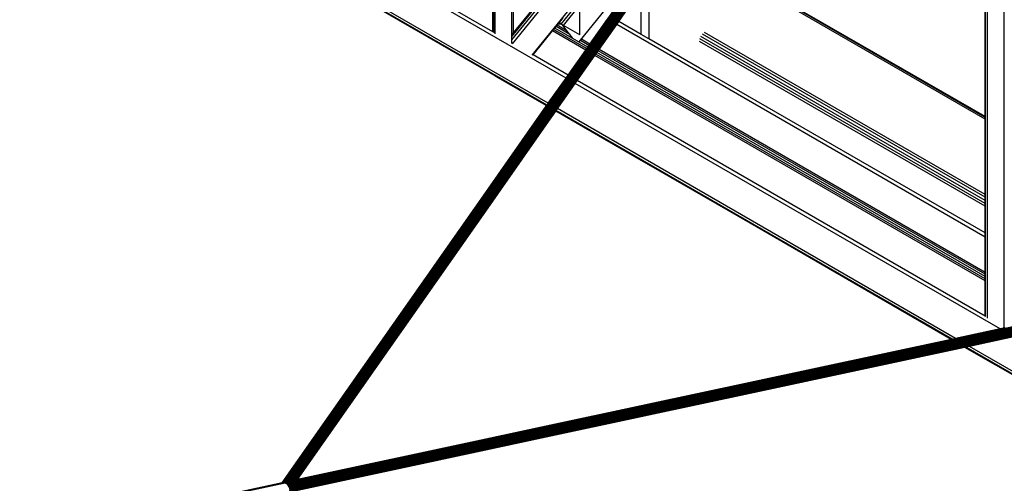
# Model space of a CAD drawing. Header units: millimetres. Extents: x 10 to 1250, y -62 to 528.
# Tile 723 of 909: x 619.129 to 620.235, y 520.286 to 520.807. Entities that reach past the tile are written whole.
import ezdxf

# ---------------------------------------------------------------- set-up
doc = ezdxf.new("R2010")
doc.units = ezdxf.units.MM
doc.header["$LTSCALE"] = 0.05

msp = doc.modelspace()

# ---------------------------------------------------------------- linework, layer by layer
at = {"color": 8}
for p, q in [((619.4236, 520.2869), (620.2255, 521.4296)), ((619.4238, 520.2869), (620.2259, 521.4299)), ((619.4242, 520.287), (620.2263, 521.43)), ((619.4247, 520.2871), (620.2268, 521.4301)), ((619.4252, 520.2871), (620.2273, 521.4301)), ((619.4257, 520.287), (620.2278, 521.43)), ((619.4263, 520.2868), (620.2283, 521.4299)), ((619.4268, 520.2866), (620.2289, 521.4296)), ((619.4274, 520.2862), (620.2295, 521.4293)), ((619.4286, 520.2866), (620.2301, 521.4288)), ((619.43, 520.2874), (620.2306, 521.4284)), ((619.4314, 520.2881), (620.2311, 521.4278)), ((619.4326, 520.2885), (620.2317, 521.4272)), ((619.4338, 520.2889), (620.2321, 521.4266)), ((619.435, 520.2893), (620.2325, 521.4259)), ((619.436, 520.2895), (620.2329, 521.4252)), ((619.4369, 520.2897), (620.2332, 521.4245)), ((619.4378, 520.2899), (620.2335, 521.4238)), ((619.4385, 520.2901), (620.2336, 521.4231)), ((619.4392, 520.2902), (620.2337, 521.4225)), ((619.4398, 520.2903), (620.2338, 521.4218)), ((619.4402, 520.2904), (620.2337, 521.4212)), ((619.4406, 520.2905), (620.2336, 521.4207)), ((619.6819, 520.7847), (620.1936, 521.4146)), ((619.6836, 520.7906), (620.1917, 521.4159)), ((619.6825, 520.7802), (620.1963, 521.4127)), ((620.2165, 520.472), (620.2165, 521.396)), ((620.2351, 520.4612), (620.2351, 521.3858)), ((619.7047, 520.7675), (620.1165, 521.2743)), ((619.7374, 520.8024), (620.0886, 521.2346)), ((620.2137, 520.6983), (620.2137, 521.2232)), ((620.2144, 520.6978), (620.2144, 521.2239)), ((619.6819, 520.7902), (619.6819, 521.1336)), ((619.6836, 520.7923), (619.6836, 521.1346)), ((619.7427, 520.7416), (619.3728, 520.9551)), ((619.6604, 520.7937), (619.3768, 520.9575)), ((619.6577, 520.7471), (619.3351, 520.9334)), ((619.7214, 520.7113), (619.3359, 520.9339)), ((619.7228, 520.7134), (619.3384, 520.9353)), ((619.7574, 520.7824), (619.8596, 520.9082)), ((619.8359, 520.8536), (619.8359, 520.7857)), ((620.2137, 520.6983), (619.9496, 520.8507)), ((620.2137, 520.6975), (619.9496, 520.85)), ((619.6836, 520.7923), (619.7294, 520.8487)), ((619.802, 520.8053), (619.8272, 520.8413)), ((619.8272, 520.7907), (619.8272, 520.8413)), ((620.2137, 520.6955), (619.9496, 520.848)), ((619.6604, 520.7937), (619.6604, 520.8334)), ((619.6612, 520.7933), (619.6612, 520.833)), ((619.6628, 520.7924), (619.6628, 520.832)), ((619.6632, 520.7921), (619.6632, 520.8318)), ((619.7398, 520.8008), (619.7583, 520.8236)), ((619.7583, 520.7901), (619.7583, 520.8236)), ((619.7349, 520.8036), (619.7373, 520.8064)), ((619.7373, 520.8064), (619.7396, 520.8093)), ((619.7373, 520.8064), (619.7373, 520.8065)), ((619.7694, 520.7798), (619.7893, 520.808)), ((619.7997, 520.802), (619.802, 520.8053)), ((619.8272, 520.7907), (619.802, 520.8053)), ((619.6611, 520.7934), (619.6604, 520.7937)), ((619.7057, 520.7676), (619.7276, 520.7946)), ((619.7276, 520.7946), (619.7288, 520.7961)), ((619.7648, 520.7731), (619.7276, 520.7946)), ((619.7288, 520.7961), (619.7302, 520.7978)), ((619.7659, 520.7747), (619.7288, 520.7961)), ((619.7302, 520.7978), (619.7316, 520.7995)), ((619.7671, 520.7765), (619.7302, 520.7978)), ((619.7316, 520.7995), (619.7328, 520.801)), ((619.7469, 520.7906), (619.7316, 520.7995)), ((619.7328, 520.801), (619.7336, 520.802)), ((619.744, 520.7945), (619.7328, 520.801)), ((619.7336, 520.802), (619.7345, 520.8031)), ((619.7345, 520.8021), (619.7336, 520.802)), ((619.7345, 520.8031), (619.7349, 520.8036)), ((619.7345, 520.8021), (619.7345, 520.8031)), ((619.7373, 520.8018), (619.7345, 520.8021)), ((619.7373, 520.8025), (619.7349, 520.8036)), ((619.7373, 520.8018), (619.7373, 520.8025)), ((619.7374, 520.8024), (619.7373, 520.8025)), ((619.7386, 520.8013), (619.7373, 520.8018)), ((619.7386, 520.8013), (619.7374, 520.8024)), ((619.7395, 520.8004), (619.7386, 520.8013)), ((619.7395, 520.8004), (619.7398, 520.8008)), ((619.744, 520.7945), (619.7395, 520.8004)), ((619.7583, 520.7901), (619.7398, 520.8008)), ((619.7469, 520.7906), (619.744, 520.7945)), ((619.7799, 520.7738), (619.7997, 520.802)), ((620.2137, 520.563), (619.7997, 520.802)), ((619.6612, 520.7932), (619.6612, 520.7933)), ((619.6628, 520.7924), (619.6612, 520.7933)), ((619.6632, 520.7921), (619.6628, 520.7924)), ((619.6632, 520.7914), (619.6632, 520.7921)), ((619.6819, 520.7902), (619.6836, 520.7923)), ((619.6819, 520.7885), (619.6836, 520.7906)), ((619.6819, 520.7885), (619.6819, 520.7902)), ((619.6819, 520.7847), (619.6819, 520.7885)), ((619.6819, 520.7807), (619.6819, 520.7847)), ((619.6836, 520.7906), (619.6836, 520.7923)), ((619.6836, 520.7898), (619.6836, 520.7906)), ((619.7498, 520.7868), (619.7469, 520.7906)), ((619.7684, 520.7783), (619.7588, 520.7838)), ((619.7694, 520.7798), (619.7601, 520.7852)), ((619.8359, 520.7857), (619.8272, 520.7907)), ((619.8927, 520.7529), (619.8359, 520.7857)), ((620.2137, 520.5976), (619.8927, 520.7828)), ((620.2137, 520.6006), (619.8932, 520.7856)), ((620.2137, 520.6041), (619.8944, 520.7884)), ((620.2137, 520.6077), (619.8963, 520.7909)), ((620.2137, 520.6107), (619.8984, 520.7927)), ((619.6819, 520.7806), (619.6819, 520.7807)), ((619.745, 520.7449), (619.7648, 520.7731)), ((619.7648, 520.7731), (619.7659, 520.7747)), ((619.7659, 520.7747), (619.7671, 520.7765)), ((619.7671, 520.7765), (619.7684, 520.7783)), ((619.7684, 520.7783), (619.7694, 520.7798)), ((619.7775, 520.7704), (619.7788, 520.7722)), ((619.7788, 520.7722), (619.7799, 520.7738)), ((620.2137, 520.5212), (619.7788, 520.7722)), ((620.2137, 520.5233), (619.7799, 520.7738)), ((619.7057, 520.7676), (619.7053, 520.7678)), ((619.745, 520.7449), (619.7057, 520.7676)), ((619.7554, 520.7389), (619.7752, 520.7671)), ((619.7752, 520.7671), (619.7763, 520.7686)), ((620.2137, 520.514), (619.7752, 520.7671)), ((619.7763, 520.7686), (619.7775, 520.7704)), ((620.2137, 520.5161), (619.7763, 520.7686)), ((620.2137, 520.5186), (619.7775, 520.7704)), ((620.2137, 520.5676), (619.8927, 520.7529)), ((619.6664, 520.7421), (619.6577, 520.7471)), ((619.7205, 520.7109), (619.6664, 520.7421)), ((619.7228, 520.7134), (619.7427, 520.7416)), ((619.7427, 520.7416), (619.745, 520.7449)), ((619.7531, 520.7356), (619.7554, 520.7389)), ((620.2137, 520.4743), (619.7554, 520.7389)), ((619.7333, 520.7073), (619.7531, 520.7356)), ((620.2307, 520.4598), (619.7531, 520.7356)), ((619.6664, 520.6329), (619.7205, 520.71)), ((619.7205, 520.71), (619.7205, 520.7109)), ((619.7209, 520.7106), (619.7205, 520.7109)), ((619.7205, 520.71), (619.7209, 520.7106)), ((619.7209, 520.7106), (619.7214, 520.7113)), ((619.7214, 520.7113), (619.7228, 520.7134)), ((619.7313, 520.7046), (619.7318, 520.7053)), ((619.7318, 520.7053), (619.7333, 520.7073)), ((620.177, 520.4483), (619.7318, 520.7053)), ((620.1806, 520.4491), (619.7333, 520.7073)), ((619.7205, 520.6891), (619.7313, 520.7046)), ((619.8272, 520.6492), (619.7313, 520.7046)), ((620.2144, 520.6978), (620.2137, 520.6983)), ((620.2137, 520.6975), (620.2137, 520.6983)), ((620.2144, 520.6971), (620.2137, 520.6975)), ((620.2137, 520.6955), (620.2137, 520.6975)), ((620.2144, 520.6951), (620.2137, 520.6955)), ((620.2137, 520.6107), (620.2137, 520.6955)), ((620.2144, 520.6971), (620.2144, 520.6978)), ((620.2144, 520.6951), (620.2144, 520.6971)), ((620.2144, 520.6103), (620.2144, 520.6951)), ((619.6664, 520.612), (619.7205, 520.6891)), ((619.8359, 520.6442), (619.8272, 520.6492)), ((619.9496, 520.5786), (619.8359, 520.6442)), ((619.6577, 520.6205), (619.6664, 520.6329)), ((619.4235, 520.2868), (619.6577, 520.6205)), ((620.977, 520.6183), (619.4274, 520.2862)), ((620.9756, 520.6174), (619.428, 520.2858)), ((620.9739, 520.6165), (619.4285, 520.2853)), ((620.9783, 520.619), (619.4292, 520.2871)), ((620.9794, 520.6196), (619.4306, 520.2877)), ((620.9721, 520.6154), (619.4291, 520.2848)), ((620.9702, 520.6143), (619.4296, 520.2842)), ((620.9681, 520.6131), (619.43, 520.2835)), ((620.966, 520.6119), (619.4304, 520.2829)), ((620.9639, 520.6107), (619.4308, 520.2822)), ((620.9618, 520.6095), (619.4311, 520.2815)), ((620.9597, 520.6083), (619.4314, 520.2808)), ((620.9577, 520.6071), (619.4315, 520.2801)), ((620.9558, 520.606), (619.4317, 520.2794)), ((619.6577, 520.5997), (619.6664, 520.612)), ((620.2144, 520.6103), (620.2137, 520.6107)), ((620.2137, 520.6077), (620.2137, 520.6107)), ((620.2144, 520.6073), (620.2137, 520.6077)), ((620.2137, 520.6041), (620.2137, 520.6077)), ((620.2144, 520.6073), (620.2144, 520.6103)), ((620.2144, 520.6037), (620.2144, 520.6073)), ((620.9498, 520.6026), (619.4314, 520.2772)), ((620.951, 520.6033), (619.4315, 520.2776)), ((619.4317, 520.2788), (620.954, 520.605)), ((620.9524, 520.6041), (619.4317, 520.2782)), ((619.4408, 520.2905), (619.6577, 520.5997)), ((620.2144, 520.6037), (620.2137, 520.6041)), ((620.2137, 520.6006), (620.2137, 520.6041)), ((620.2144, 520.6001), (620.2137, 520.6006)), ((620.2137, 520.5976), (620.2137, 520.6006)), ((620.2144, 520.5971), (620.2137, 520.5976)), ((620.2137, 520.5676), (620.2137, 520.5976)), ((620.2144, 520.6001), (620.2144, 520.6037)), ((620.2144, 520.5971), (620.2144, 520.6001)), ((620.2144, 520.5672), (620.2144, 520.5971)), ((620.1757, 520.448), (619.9496, 520.5786)), ((620.2144, 520.5672), (620.2137, 520.5676)), ((620.2137, 520.563), (620.2137, 520.5676)), ((620.2144, 520.5626), (620.2137, 520.563)), ((620.2137, 520.5233), (620.2137, 520.563)), ((620.2144, 520.5626), (620.2144, 520.5672)), ((620.2144, 520.5229), (620.2144, 520.5626)), ((620.2144, 520.5229), (620.2137, 520.5233)), ((620.2137, 520.5212), (620.2137, 520.5233)), ((620.2144, 520.5207), (620.2137, 520.5212)), ((620.2137, 520.5186), (620.2137, 520.5212)), ((620.2144, 520.5182), (620.2137, 520.5186)), ((620.2137, 520.5161), (620.2137, 520.5186)), ((620.2144, 520.5207), (620.2144, 520.5229)), ((620.2144, 520.5182), (620.2144, 520.5207)), ((620.2144, 520.5157), (620.2144, 520.5182)), ((620.2144, 520.5157), (620.2137, 520.5161)), ((620.2137, 520.514), (620.2137, 520.5161)), ((620.2144, 520.5136), (620.2137, 520.514)), ((620.2137, 520.4743), (620.2137, 520.514)), ((620.2144, 520.5136), (620.2144, 520.5157)), ((620.2144, 520.4739), (620.2144, 520.5136)), ((620.2144, 520.4739), (620.2137, 520.4743)), ((620.2144, 520.4738), (620.2144, 520.4739)), ((620.2307, 520.4598), (620.1806, 520.4491)), ((620.2308, 520.4598), (620.1808, 520.449)), ((620.231, 520.4596), (620.1809, 520.4489)), ((620.2311, 520.4596), (620.181, 520.4488)), ((620.2455, 520.4513), (620.1954, 520.4405)), ((620.2458, 520.4511), (620.1957, 520.4404)), ((620.2459, 520.4511), (620.1958, 520.4403)), ((620.2461, 520.4509), (620.196, 520.4402)), ((620.2462, 520.4509), (620.1961, 520.4402)), ((620.236, 520.461), (620.2307, 520.4598)), ((620.2308, 520.4598), (620.2307, 520.4598)), ((620.2309, 520.4597), (620.2308, 520.4598)), ((620.236, 520.4609), (620.2309, 520.4597)), ((620.231, 520.4596), (620.2309, 520.4597)), ((620.2362, 520.4607), (620.231, 520.4596)), ((620.2311, 520.4596), (620.231, 520.4596)), ((620.2363, 520.4607), (620.2311, 520.4596)), ((620.1757, 520.448), (619.9496, 520.3996)), ((620.1758, 520.448), (619.9496, 520.3995)), ((620.176, 520.4478), (619.9496, 520.3993)), ((620.1761, 520.4478), (619.9496, 520.3993)), ((620.1905, 520.4395), (619.9496, 520.3879)), ((620.1908, 520.4393), (619.9496, 520.3877)), ((620.1909, 520.4393), (619.9496, 520.3876)), ((620.177, 520.4483), (620.1757, 520.448)), ((620.1758, 520.448), (620.1757, 520.448)), ((620.1759, 520.448), (620.1758, 520.448)), ((620.1771, 520.4482), (620.1759, 520.448)), ((620.176, 520.4478), (620.1759, 520.448)), ((620.1773, 520.4481), (620.176, 520.4478)), ((620.1761, 520.4478), (620.176, 520.4478)), ((620.1774, 520.4481), (620.1761, 520.4478)), ((620.1806, 520.4491), (620.177, 520.4483)), ((620.1771, 520.4482), (620.177, 520.4483)), ((620.1807, 520.449), (620.1771, 520.4482)), ((620.1771, 520.4482), (620.1771, 520.4482)), ((620.1773, 520.4481), (620.1771, 520.4482)), ((620.1809, 520.4489), (620.1773, 520.4481)), ((620.1774, 520.4481), (620.1773, 520.4481)), ((620.181, 520.4488), (620.1774, 520.4481)), ((620.1807, 520.449), (620.1806, 520.4491)), ((620.1808, 520.449), (620.1807, 520.449)), ((620.1809, 520.4489), (620.1808, 520.449)), ((620.181, 520.4488), (620.1809, 520.4489)), ((620.1918, 520.4398), (620.1905, 520.4395)), ((620.1908, 520.4393), (620.1905, 520.4395)), ((620.192, 520.4396), (620.1908, 520.4393)), ((620.1909, 520.4393), (620.1908, 520.4393)), ((620.1921, 520.4396), (620.1909, 520.4393)), ((620.1924, 520.4394), (620.1911, 520.4392)), ((620.1924, 520.4394), (620.1912, 520.4391)), ((620.1954, 520.4405), (620.1918, 520.4398)), ((620.192, 520.4396), (620.1918, 520.4398)), ((620.1957, 520.4404), (620.192, 520.4396)), ((620.1921, 520.4396), (620.192, 520.4396)), ((620.1958, 520.4403), (620.1921, 520.4396)), ((620.196, 520.4402), (620.1924, 520.4394)), ((620.1961, 520.4402), (620.1924, 520.4394)), ((620.4298, 520.3023), (620.1924, 520.4394)), ((620.1924, 520.4394), (620.1924, 520.4394)), ((620.1957, 520.4404), (620.1954, 520.4405)), ((620.1958, 520.4403), (620.1957, 520.4404)), ((620.1961, 520.4402), (620.196, 520.4402)), ((620.4323, 520.3038), (620.1961, 520.4402)), ((620.1911, 520.4392), (619.9496, 520.3874)), ((620.1912, 520.4391), (619.9496, 520.3873)), ((620.1912, 520.4391), (620.1911, 520.4392)), ((620.4289, 520.3018), (620.1912, 520.4391)), ((619.9496, 520.3996), (619.8359, 520.3752)), ((619.9496, 520.3995), (619.8359, 520.3751)), ((619.9496, 520.3993), (619.8359, 520.375)), ((619.9496, 520.3993), (619.8359, 520.3749)), ((619.9496, 520.3995), (619.9496, 520.3996)), ((619.9496, 520.3995), (619.9496, 520.3993)), ((619.9496, 520.3993), (619.9496, 520.3993)), ((619.9496, 520.3879), (619.8359, 520.3635)), ((619.9496, 520.3877), (619.8359, 520.3633)), ((619.9496, 520.3876), (619.8359, 520.3632)), ((619.9496, 520.3874), (619.8359, 520.363)), ((619.9496, 520.3873), (619.8359, 520.363)), ((619.9496, 520.3877), (619.9496, 520.3879)), ((619.9496, 520.3876), (619.9496, 520.3877)), ((619.9496, 520.3873), (619.9496, 520.3874)), ((619.8272, 520.3734), (619.7205, 520.3505)), ((619.8272, 520.3733), (619.7205, 520.3504)), ((619.8272, 520.3731), (619.7205, 520.3502)), ((619.8272, 520.373), (619.7205, 520.3502)), ((619.8359, 520.3752), (619.8272, 520.3734)), ((619.8359, 520.3751), (619.8272, 520.3733)), ((619.8359, 520.375), (619.8272, 520.3731)), ((619.8359, 520.3749), (619.8272, 520.373)), ((619.8272, 520.3733), (619.8272, 520.3734)), ((619.8272, 520.3733), (619.8272, 520.3731)), ((619.8272, 520.373), (619.8272, 520.3731)), ((619.8359, 520.3752), (619.8359, 520.3751)), ((619.8359, 520.3751), (619.8359, 520.375)), ((619.8359, 520.375), (619.8359, 520.3749)), ((619.8359, 520.3635), (619.8272, 520.3616)), ((619.8359, 520.3633), (619.8272, 520.3614)), ((619.8359, 520.3632), (619.8272, 520.3614)), ((619.8359, 520.363), (619.8272, 520.3611)), ((619.8359, 520.363), (619.8272, 520.3612)), ((619.8359, 520.3635), (619.8359, 520.3633)), ((619.8359, 520.3633), (619.8359, 520.3632)), ((619.8359, 520.363), (619.8359, 520.363)), ((619.8272, 520.3616), (619.7205, 520.3388)), ((619.8272, 520.3614), (619.7205, 520.3386)), ((619.8272, 520.3614), (619.7205, 520.3385)), ((619.8272, 520.3612), (619.7205, 520.3383)), ((619.8272, 520.3611), (619.7205, 520.3382)), ((619.8272, 520.3614), (619.8272, 520.3616)), ((619.8272, 520.3614), (619.8272, 520.3614)), ((619.8272, 520.3611), (619.8272, 520.3612)), ((619.7205, 520.3505), (619.6664, 520.3389)), ((619.7205, 520.3504), (619.6664, 520.3388)), ((619.7205, 520.3502), (619.6664, 520.3386)), ((619.7205, 520.3502), (619.6664, 520.3386)), ((619.7205, 520.3504), (619.7205, 520.3505)), ((619.7205, 520.3504), (619.7205, 520.3502)), ((619.7205, 520.3502), (619.7205, 520.3502)), ((619.6577, 520.3367), (619.4405, 520.2902)), ((619.6577, 520.3368), (619.4406, 520.2902)), ((619.6577, 520.337), (619.4407, 520.2905)), ((619.6577, 520.337), (619.4408, 520.2905)), ((619.6664, 520.3389), (619.6577, 520.337)), ((619.6664, 520.3388), (619.6577, 520.337)), ((619.6664, 520.3386), (619.6577, 520.3368)), ((619.6664, 520.3386), (619.6577, 520.3367)), ((619.6577, 520.337), (619.6577, 520.337)), ((619.6577, 520.337), (619.6577, 520.3368)), ((619.6577, 520.3367), (619.6577, 520.3368)), ((619.6664, 520.3388), (619.6664, 520.3389)), ((619.7205, 520.3388), (619.6664, 520.3272)), ((619.6664, 520.3386), (619.6664, 520.3388)), ((619.6664, 520.3386), (619.6664, 520.3386)), ((619.7205, 520.3386), (619.6664, 520.327)), ((619.7205, 520.3385), (619.6664, 520.3269)), ((619.7205, 520.3383), (619.6664, 520.3267)), ((619.7205, 520.3382), (619.6664, 520.3266)), ((619.7205, 520.3386), (619.7205, 520.3388)), ((619.7205, 520.3385), (619.7205, 520.3386)), ((619.7205, 520.3382), (619.7205, 520.3383)), ((619.6577, 520.3248), (619.4307, 520.2761)), ((619.6577, 520.3249), (619.4308, 520.2762)), ((619.6577, 520.325), (619.4309, 520.2764)), ((619.6577, 520.3251), (619.431, 520.2765)), ((619.6577, 520.3253), (619.4311, 520.2768)), ((619.6664, 520.3272), (619.6577, 520.3253)), ((619.6664, 520.327), (619.6577, 520.3251)), ((619.6664, 520.3269), (619.6577, 520.325)), ((619.6664, 520.3267), (619.6577, 520.3249)), ((619.6664, 520.3266), (619.6577, 520.3248)), ((619.6577, 520.3251), (619.6577, 520.3253)), ((619.6577, 520.325), (619.6577, 520.3251)), ((619.6577, 520.3248), (619.6577, 520.3249)), ((619.6664, 520.327), (619.6664, 520.3272)), ((619.6664, 520.3269), (619.6664, 520.327)), ((619.6664, 520.3266), (619.6664, 520.3267)), ((619.4235, 520.2868), (617.5572, 519.8869)), ((619.4235, 520.2867), (617.5574, 519.8868)), ((619.4233, 520.2865), (617.5575, 519.8867)), ((619.4233, 520.2865), (617.5576, 519.8867)), ((619.4263, 520.2868), (617.5579, 519.8864)), ((619.4268, 520.2866), (617.5583, 519.8861)), ((619.4233, 520.2865), (619.4235, 520.2867)), ((619.4234, 520.2866), (619.4233, 520.2865)), ((619.4233, 520.2865), (619.4233, 520.2865)), ((619.4234, 520.2865), (619.4233, 520.2865)), ((619.4234, 520.2866), (619.4235, 520.2867)), ((619.4234, 520.2865), (619.4234, 520.2866)), ((619.4236, 520.2865), (619.4234, 520.2865)), ((619.4236, 520.2869), (619.4235, 520.2868)), ((619.4235, 520.2867), (619.4236, 520.2868)), ((619.4235, 520.2867), (619.4235, 520.2868)), ((619.4235, 520.2867), (619.4235, 520.2867)), ((619.4238, 520.2869), (619.4236, 520.2869)), ((619.4236, 520.2868), (619.4236, 520.2869)), ((619.4236, 520.2865), (619.4238, 520.2868)), ((619.4238, 520.2868), (619.4236, 520.2868)), ((619.4239, 520.2866), (619.4236, 520.2865)), ((619.4242, 520.287), (619.4238, 520.2869)), ((619.4241, 520.2869), (619.4238, 520.2868)), ((619.4238, 520.2868), (619.4238, 520.2869)), ((619.4238, 520.2868), (619.4238, 520.2868)), ((619.4239, 520.2866), (619.4241, 520.2869)), ((619.4244, 520.2867), (619.4239, 520.2866)), ((619.4241, 520.2869), (619.4242, 520.287)), ((619.4246, 520.287), (619.4241, 520.2869)), ((619.4247, 520.2871), (619.4242, 520.287)), ((619.4244, 520.2867), (619.4246, 520.287)), ((619.425, 520.2868), (619.4244, 520.2867)), ((619.4246, 520.287), (619.4247, 520.2871)), ((619.4252, 520.2871), (619.4246, 520.287)), ((619.425, 520.2868), (619.4252, 520.2871)), ((619.4257, 520.287), (619.425, 520.2868)), ((619.4326, 520.2885), (619.432, 520.2883)), ((619.4336, 520.2887), (619.4326, 520.2885)), ((619.4338, 520.2889), (619.4332, 520.2888)), ((619.4336, 520.2887), (619.4338, 520.2889)), ((619.4347, 520.2889), (619.4336, 520.2887)), ((619.4349, 520.2892), (619.4338, 520.2889)), ((619.435, 520.2893), (619.4344, 520.2892)), ((619.4347, 520.2889), (619.4349, 520.2892)), ((619.4357, 520.2891), (619.4347, 520.2889)), ((619.4359, 520.2894), (619.4349, 520.2892)), ((619.4349, 520.2892), (619.435, 520.2893)), ((619.4354, 520.2894), (619.435, 520.2893)), ((619.436, 520.2895), (619.4354, 520.2894)), ((619.4357, 520.2891), (619.4359, 520.2894)), ((619.4366, 520.2893), (619.4357, 520.2891)), ((619.4359, 520.2894), (619.436, 520.2895)), ((619.4363, 520.2895), (619.4359, 520.2894)), ((619.4369, 520.2897), (619.436, 520.2895)), ((619.4368, 520.2896), (619.4363, 520.2895)), ((619.4366, 520.2893), (619.4368, 520.2896)), ((619.4375, 520.2895), (619.4366, 520.2893)), ((619.4377, 520.2898), (619.4368, 520.2896)), ((619.4368, 520.2896), (619.4369, 520.2897)), ((619.4368, 520.2896), (619.4368, 520.2896)), ((619.4378, 520.2899), (619.4369, 520.2897)), ((619.4376, 520.2896), (619.4371, 520.2895)), ((619.4383, 520.2897), (619.4375, 520.2895)), ((619.4375, 520.2895), (619.4376, 520.2896)), ((619.4383, 520.2898), (619.4376, 520.2896)), ((619.4376, 520.2896), (619.4377, 520.2898)), ((619.4377, 520.2898), (619.4378, 520.2899)), ((619.4385, 520.2899), (619.4377, 520.2898)), ((619.4377, 520.2898), (619.4377, 520.2898)), ((619.4385, 520.2901), (619.4378, 520.2899)), ((619.4383, 520.2898), (619.4385, 520.2899)), ((619.439, 520.2899), (619.4383, 520.2898)), ((619.4383, 520.2897), (619.4383, 520.2898)), ((619.439, 520.2898), (619.4383, 520.2897)), ((619.4392, 520.2902), (619.4385, 520.2901)), ((619.4385, 520.29), (619.4385, 520.2901)), ((619.4391, 520.2901), (619.4385, 520.29)), ((619.4385, 520.2899), (619.4385, 520.29)), ((619.439, 520.2899), (619.4391, 520.2901)), ((619.4396, 520.29), (619.439, 520.2899)), ((619.4395, 520.29), (619.439, 520.2898)), ((619.439, 520.2898), (619.439, 520.2899)), ((619.4391, 520.2901), (619.4392, 520.2901)), ((619.4398, 520.2903), (619.4392, 520.2902)), ((619.4392, 520.2901), (619.4392, 520.2902)), ((619.4397, 520.2902), (619.4392, 520.2901)), ((619.4395, 520.29), (619.4396, 520.29)), ((619.44, 520.29), (619.4395, 520.29)), ((619.4396, 520.29), (619.4397, 520.2902)), ((619.44, 520.2901), (619.4396, 520.29)), ((619.4397, 520.2902), (619.4398, 520.2903)), ((619.4401, 520.2903), (619.4397, 520.2902)), ((619.4397, 520.2902), (619.4397, 520.2902)), ((619.4402, 520.2904), (619.4398, 520.2903)), ((619.44, 520.2901), (619.4401, 520.2903)), ((619.4403, 520.2902), (619.44, 520.2901)), ((619.44, 520.29), (619.44, 520.2901)), ((619.4403, 520.2901), (619.44, 520.29)), ((619.4401, 520.2903), (619.4402, 520.2903)), ((619.4406, 520.2905), (619.4402, 520.2904)), ((619.4402, 520.2903), (619.4402, 520.2904)), ((619.4405, 520.2904), (619.4402, 520.2903)), ((619.4403, 520.2902), (619.4405, 520.2904)), ((619.4403, 520.2901), (619.4403, 520.2902)), ((619.4405, 520.2902), (619.4403, 520.2902)), ((619.4405, 520.2902), (619.4403, 520.2901)), ((619.4405, 520.2904), (619.4406, 520.2905)), ((619.4405, 520.2904), (619.4405, 520.2904)), ((619.4407, 520.2904), (619.4405, 520.2904)), ((619.4405, 520.2902), (619.4405, 520.2902)), ((619.4405, 520.2902), (619.4406, 520.2902)), ((619.4407, 520.2905), (619.4406, 520.2905)), ((619.4406, 520.2902), (619.4407, 520.2904)), ((619.4407, 520.2904), (619.4407, 520.2905)), ((619.4407, 520.2905), (619.4407, 520.2905)), ((619.4407, 520.2905), (619.4408, 520.2905)), ((619.4407, 520.2904), (619.4407, 520.2904))]:
    msp.add_line(p, q, dxfattribs=at)

doc.saveas('drawing.dxf')
